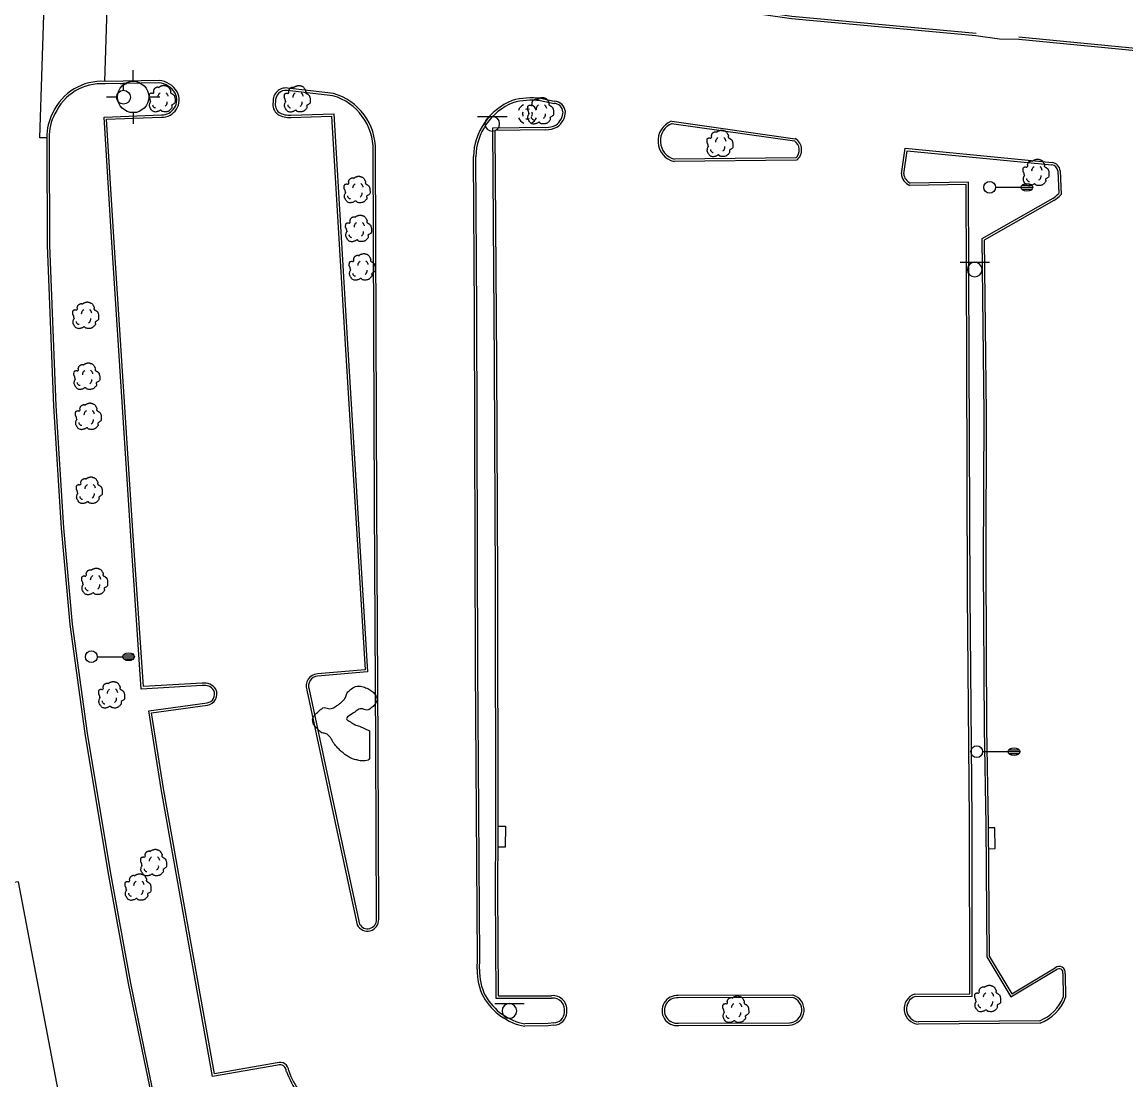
# Model space of a CAD drawing. Extents: x 2145380 to 2156929, y 139568 to 149130.
# Drawn here: x 2151940.9 to 2152222.6, y 143212 to 143482 of the extents above; entities that cross this region are included whole.
import ezdxf

# ---------------------------------------------------------------- set-up
doc = ezdxf.new("R2010")
doc.units = 0
for name, color, linetype in [('Default', 7, 'Continuous'), ('TOPO_Asphalt', 7, 'Continuous'), ('TOPO_Curb Back', 7, 'Continuous'), ('TOPO_DRAIN_Inlet Grate', 7, 'Continuous'), ('TOPO_DRAIN_Manhole', 7, 'Continuous'), ('TOPO_Hedgerow', 7, 'Continuous'), ('TOPO_Light Pole', 7, 'Continuous'), ('TOPO_Sign', 7, 'Continuous'), ('TOPO_Tree', 7, 'Continuous'), ('TOPO_Water Fire Hydrant', 7, 'Continuous'), ('TOPO_Water Valve', 7, 'Continuous')]:
    doc.layers.add(name, color=color, linetype=linetype)

# ---------------------------------------------------------------- blocks, each defined once
blk = doc.blocks.new('LP')
at = {"layer": 'TOPO_Light Pole'}
blk.add_line((3.81, 0), (20.32, 0), dxfattribs=at)
for points in [[(20.32, 0), (27.94, 0)], [(20.32, 0), (23.5, 0)], [(20.83, 1.27), (27.43, 1.27)], [(20.83, 1.27), (23.5, 1.27)], [(23.71, 1.27), (27.43, 1.27)], [(23.71, 0), (27.94, 0)], [(20.83, -1.27), (27.43, -1.27)], [(20.83, -1.27), (23.5, -1.27)], [(23.71, -1.27), (27.43, -1.27)]]:
    blk.add_lwpolyline(points, dxfattribs=at)
blk.add_circle((0, 0), 3.81, dxfattribs=at)
blk.add_ellipse((24.13, 0), major_axis=(3.81, 0), ratio=0.666667, dxfattribs=at)
blk = doc.blocks.new('MHEXST')
at = {"layer": 'TOPO_DRAIN_Manhole'}
for centre, radius, start, end in [((-0.1, 0.3), 12.7, 112.9748, 158.2636), ((-0.1, 0.1), 6.35, 157.9722, 204.161), ((-0.1, 0.1), 6.35, 66.1941, 113.691), ((-0.1, 0.3), 12.7, 22.0744, 68.6991), ((-0.1, 0.1), 6.35, 336.8023, 21.4046), ((-0.1, 0.3), 12.7, 202.6921, 248.1938), ((-0.1, 0.1), 6.35, 248.5791, 293.1995), ((-0.1, 0.3), 12.7, 291.7963, 337.3032)]:
    blk.add_arc(centre, radius, start, end, dxfattribs=at)
blk = doc.blocks.new('TREE')
at = {"layer": 'TOPO_Tree'}
for points in [[(-14.1, -0.4), (-14.2, 0.5), (-14.4, 1.4), (-14.6, 2.3), (-14.8, 3.2), (-15.5, 4), (-15.7, 4.9), (-15.8, 5.6), (-15.7, 6.3), (-15.7, 7), (-15.6, 7.9), (-15.7, 8.8), (-15.1, 9.7), (-14.6, 10.4), (-13.8, 10.5), (-13, 10.7), (-12.2, 11), (-11.1, 10), (-10.4, 10.7), (-9.4, 11.7), (-10.3, 13.3), (-9.8, 14.4), (-9.6, 15.1), (-9.3, 15.9), (-8.8, 16.5), (-8.2, 17.3), (-7.5, 17.7), (-6.7, 18.1), (-6.1, 18.4), (-5.6, 18.6), (-5.1, 18.7), (-4.5, 18.7), (-4, 18.5), (-3.5, 18.1)], [(-3.5, 17.6), (-3.1, 18.3), (-2.6, 18.8), (-1.9, 19.2), (-1, 19.7), (-0.2, 20), (0.7, 20.2), (1.6, 20.5), (2.5, 20.8), (3.4, 20.8), (4.1, 20.7), (4.8, 20.5), (5.5, 20.2), (6.4, 19.9), (7.3, 19.7), (8.2, 19.2), (9.4, 18.4), (10, 17.2), (10.8, 16), (11.2, 15.3), (11.6, 14.6), (11.9, 13.9), (12.2, 13.1), (11.4, 12), (11.9, 11.2), (12, 11), (12.2, 10.9), (12.4, 10.7), (12.9, 10.4), (13.5, 10), (14, 9.7), (14.7, 9.2), (15.4, 8.7), (16.1, 8.1), (16.7, 7.5), (16.9, 6.7), (17.1, 6), (17.6, 4.4), (17.7, 2.8), (17.7, 1.2), (17.7, -0.2), (17.8, -2.2), (16.6, -3), (15.5, -3.8), (14.3, -4.6), (13.2, -5.3)], [(13.2, -5.3), (13.3, -5.8), (13.4, -6.3), (13.4, -6.7), (13.8, -8.5), (12.2, -10), (10.8, -11.5), (10, -12.3), (9.1, -12.8), (8.2, -13.1), (6, -13.8), (3.3, -13.6), (1.3, -13.1), (0.5, -12.9), (-0.1, -11.4), (-0.8, -11.5), (-2, -11.6), (-3.3, -12.8), (-4.5, -13.1), (-6.1, -13.5), (-7.8, -14), (-9.3, -13.6), (-11.4, -13.1), (-12.8, -11.4), (-14.1, -9.4), (-15.3, -7.3), (-15.6, -5.1), (-15.1, -3), (-14.9, -1.9), (-13.9, -0.8), (-13.5, 0.1)], [(-4.2, 5.1), (-4.5, 6.1), (-4.3, 7.2), (-3.8, 8.2), (-3.3, 9.3), (-2.7, 10.3), (-1.6, 11)], [(5.9, 11.2), (6.5, 10.7), (7, 10.2), (7.4, 9.5), (7.9, 8.6), (8.3, 7.6), (8.5, 6.6)], [(-11.4, -4.5), (-11.5, -5.4), (-11, -6.3), (-10.1, -7.2), (-9.3, -8), (-8.5, -8.3), (-7.7, -8.1)], [(4.8, -6.3), (5.7, -5.7), (6.3, -4.9), (6.8, -3.9), (7.4, -2.8), (7.6, -1.7), (7.5, -0.6)]]:
    blk.add_open_spline(points, degree=3, dxfattribs=at)
blk = doc.blocks.new('FIRHYD')
at = {"layer": 'TOPO_Water Fire Hydrant'}
for p, q in [((-0.02, 10.16), (-0.03, 17.34)), ((10.16, 0.02), (17.34, 0.03)), ((-10.16, -0.02), (-17.34, -0.03)), ((0.02, -10.16), (0.03, -17.34))]:
    blk.add_line(p, q, dxfattribs=at)
blk.add_circle((0, 0), 10.16, dxfattribs=at)
blk = doc.blocks.new('WATVAL')
at = {"layer": 'Default'}
for p, q in [((-2.25, 9), (2.25, 9)), ((0, 4.5), (0, 9))]:
    blk.add_line(p, q, dxfattribs=at)
blk.add_circle((0, 0), 4.5, dxfattribs=at)

msp = doc.modelspace()

# ---------------------------------------------------------------- linework, layer by layer
at = {"layer": 'TOPO_Asphalt'}
msp.add_line((2151963.27, 143511.74), (2151961.94, 143466.87), dxfattribs=at)
for points in [[(2151947.18, 143452.43), (2151945.44, 143452.45), (2151947.81, 143525.76), (2151949.09, 143525.6)], [(2152184.32, 143478.57), (2152190.35, 143477.74), (2152195.22, 143477.65)], [(2151951.05, 143196.6), (2151952.5, 143196.85), (2151939.96, 143262.54), (2151938.71, 143262.33)]]:
    msp.add_lwpolyline(points, dxfattribs=at)
at = {"layer": 'TOPO_Curb Back'}
for p, q in [((2152020.21, 143463.2), (2152008.54, 143464.59)), ((2152020.33, 143463.79), (2152008.61, 143465.18)), ((2152073.08, 143461.96), (2152076.64, 143461.24)), ((2152073.17, 143462.55), (2152076.71, 143461.84)), ((2152009.47, 143458.28), (2152020.42, 143458.63)), ((2152009.51, 143457.69), (2152019.85, 143458.01)), ((2152019.85, 143458.01), (2152023.24, 143401.18)), ((2152020.42, 143458.63), (2152023.83, 143401.22)), ((2152074.54, 143455.07), (2152060.96, 143454.94)), ((2152060.96, 143454.94), (2152061.35, 143394.81)), ((2152074.57, 143454.47), (2152061.57, 143454.35)), ((2152061.57, 143454.35), (2152061.95, 143394.82)), ((2152165.28, 143443.31), (2152166.29, 143449.79)), ((2152166.29, 143449.79), (2152203.73, 143446.14)), ((2152030.8, 143358.87), (2152030.49, 143449.21)), ((2152031.4, 143358.87), (2152031.09, 143449.21)), ((2152056.33, 143408.06), (2152056.07, 143447.67)), ((2152056.93, 143408.06), (2152056.67, 143447.66)), ((2152165.89, 143443.29), (2152166.8, 143449.14)), ((2152166.8, 143449.14), (2152203.68, 143445.54)), ((2152205.18, 143444), (2152205.43, 143438.23)), ((2152205.78, 143444.03), (2152206.04, 143438)), ((2152182.4, 143441.16), (2152167.57, 143440.93)), ((2152182.56, 143395.86), (2152182.4, 143441.16)), ((2152181.81, 143440.55), (2152167.45, 143440.33)), ((2152181.96, 143395.86), (2152181.81, 143440.55)), ((2152203.9, 143436.95), (2152185.81, 143426.7)), ((2152204.22, 143436.44), (2152186.41, 143426.35)), ((2152185.81, 143426.7), (2152186.29, 143382.13)), ((2152186.41, 143426.35), (2152186.89, 143382.13)), ((2152056.62, 143317.38), (2152056.33, 143408.06)), ((2152057.22, 143317.39), (2152056.93, 143408.06)), ((2152023.24, 143401.18), (2152028.41, 143316.67)), ((2152023.83, 143401.22), (2152029.05, 143316.12)), ((2152061.35, 143394.81), (2152061.6, 143338.98)), ((2152061.95, 143394.82), (2152062.2, 143338.98)), ((2152182.2, 143335.91), (2152181.96, 143395.86)), ((2152182.8, 143335.92), (2152182.56, 143395.86)), ((2152186.29, 143382.13), (2152186.2, 143343.54)), ((2152186.89, 143382.13), (2152186.8, 143343.54)), ((2152031.19, 143297.21), (2152030.8, 143358.87)), ((2152031.79, 143297.21), (2152031.4, 143358.87)), ((2152186.2, 143343.54), (2152186.45, 143301.88)), ((2152186.8, 143343.54), (2152187.05, 143301.88)), ((2152061.6, 143338.98), (2152061.71, 143274.86)), ((2152062.2, 143338.98), (2152062.31, 143274.86)), ((2152182.71, 143278.2), (2152182.2, 143335.91)), ((2152183.31, 143278.2), (2152182.8, 143335.92)), ((2152057.1, 143242.92), (2152056.62, 143317.38)), ((2152057.7, 143242.92), (2152057.22, 143317.39)), ((2152028.41, 143316.67), (2152016.26, 143315.62)), ((2152029.05, 143316.12), (2152016.3, 143315.02)), ((2152013.56, 143311.51), (2152020.8, 143277.6)), ((2152014.13, 143311.68), (2152021.39, 143277.73)), ((2152186.45, 143301.88), (2152186.86, 143277.03)), ((2152187.05, 143301.88), (2152187.46, 143277.04)), ((2152031.3, 143252.96), (2152031.19, 143297.21)), ((2152031.9, 143252.97), (2152031.79, 143297.21)), ((2152020.8, 143277.6), (2152026.42, 143251.57)), ((2152021.39, 143277.73), (2152026.99, 143251.77)), ((2152182.79, 143233.95), (2152182.71, 143278.2)), ((2152183.39, 143233.35), (2152183.31, 143278.2)), ((2152061.71, 143274.86), (2152061.6, 143260.73)), ((2152062.31, 143274.86), (2152062.2, 143260.73)), ((2152186.86, 143277.03), (2152187.1, 143243.41)), ((2152187.46, 143277.04), (2152187.7, 143243.58)), ((2152061.6, 143260.73), (2152061.82, 143232.81)), ((2152062.2, 143260.73), (2152062.42, 143233.41)), ((2152057.05, 143240.26), (2152057.1, 143242.92)), ((2152057.65, 143240.24), (2152057.7, 143242.92)), ((2152187.1, 143243.41), (2152193.25, 143233.15)), ((2152187.7, 143243.58), (2152193.46, 143233.97)), ((2152193.25, 143233.15), (2152204.86, 143240.13)), ((2152193.46, 143233.97), (2152204.51, 143240.62)), ((2152206.51, 143239.1), (2152206.6, 143233.09)), ((2152207.11, 143239.05), (2152207.2, 143232.99)), ((2152061.82, 143232.81), (2152076.02, 143232.87)), ((2152062.42, 143233.41), (2152075.99, 143233.47)), ((2152168.65, 143233.88), (2152182.79, 143233.95)), ((2152168.76, 143233.28), (2152183.39, 143233.35)), ((2152200.59, 143227.09), (2152169.66, 143226.81)), ((2152075.18, 143225.75), (2152069.16, 143225.66)), ((2152075.13, 143226.35), (2152069.21, 143226.26)), ((2152076.55, 143226.58), (2152075.13, 143226.35)), ((2152076.6, 143225.98), (2152075.18, 143225.75)), ((2152200.7, 143226.49), (2152169.64, 143226.21))]:
    msp.add_line(p, q, dxfattribs=at)
for points in [[(2152013.44, 143503.12), (2152020.97, 143501.84), (2152071.58, 143493.71), (2152113.59, 143486.89), (2152137.29, 143483.53), (2152184.38, 143479.16)], [(2152013.36, 143502.52), (2152020.87, 143501.25), (2152071.49, 143493.12), (2152113.5, 143486.3), (2152137.22, 143482.93), (2152184.32, 143478.57)], [(2152195.22, 143477.65), (2152225.96, 143474.64), (2152278.33, 143469.9)], [(2152195.28, 143478.25), (2152226.01, 143475.23), (2152278.38, 143470.49)], [(2151975.83, 143466.51), (2151962.04, 143466.26)], [(2151975.86, 143467.11), (2151962.06, 143466.86)], [(2151986.88, 143312.63), (2151971.28, 143311.73), (2151968.51, 143352.1), (2151963.73, 143427.11), (2151961.8, 143457.77), (2151976.44, 143458.3)], [(2151986.8, 143313.23), (2151971.84, 143312.37), (2151969.11, 143352.14), (2151964.33, 143427.14), (2151962.43, 143457.2), (2151976.44, 143457.7)], [(2152106.61, 143456.13), (2152137.98, 143451.67)], [(2152106.7, 143456.72), (2152138.19, 143452.25)], [(2151947.17, 143452.52), (2151947.19, 143451.51), (2151947.28, 143425.08), (2151948.86, 143384), (2151950.84, 143352.82), (2151953.07, 143328.23), (2151956.9, 143300.44), (2151962.75, 143265.08), (2151967.98, 143236.56), (2151976.85, 143193.41), (2151985.27, 143151.97), (2151992.88, 143114.88), (2151999.36, 143083.64), (2152002.34, 143069.88), (2152003.29, 143064.93)], [(2151947.77, 143452.53), (2151947.79, 143451.52), (2151947.88, 143425.09), (2151949.46, 143384.03), (2151951.44, 143352.87), (2151953.66, 143328.3), (2151957.5, 143300.53), (2151963.34, 143265.18), (2151968.57, 143236.67), (2151977.44, 143193.53), (2151985.86, 143152.09), (2151993.47, 143115), (2151999.95, 143083.76), (2152002.93, 143070), (2152003.88, 143065.04)], [(2152138.56, 143446.74), (2152107.32, 143446.41)], [(2152138.34, 143447.34), (2152107.39, 143447.01)], [(2152006.12, 143215.76), (2151989.5, 143212.85), (2151982.42, 143252.36), (2151976.42, 143286.26), (2151973.25, 143306.18), (2151988.08, 143308.23)], [(2152005.97, 143216.35), (2151989.98, 143213.55), (2151983.01, 143252.46), (2151977.01, 143286.36), (2151973.94, 143305.67), (2151988.17, 143307.63)], [(2152137.5, 143233.03), (2152108.32, 143232.91)], [(2152137.58, 143233.63), (2152108.34, 143233.51)], [(2152108.42, 143226.46), (2152136.73, 143226.56)], [(2152108.43, 143225.86), (2152136.74, 143225.96)]]:
    msp.add_lwpolyline(points, dxfattribs=at)
for centre, radius, start, end in [((2151961.16, 143453.26), 13.63, 86.2008, 155.8544), ((2151975.3, 143461.18), 5.36, 30.2524, 84.2987), ((2151975.3, 143461.18), 5.96, 30.1102, 84.6475), ((2151961.16, 143453.26), 13.03, 86.0897, 155.9541), ((2151976.54, 143462.12), 4.42, 268.6838, 27.6146), ((2151976.54, 143462.12), 3.82, 268.4282, 27.4198), ((2152008.23, 143461.92), 3.28, 83.3337, 184.7691), ((2152008.23, 143461.92), 2.68, 83.3442, 186.6691), ((2152016.16, 143449.46), 14.93, 359.0362, 73.7763), ((2152008.12, 143460.97), 3.23, 167.9419, 232.1189), ((2152008.12, 143460.97), 2.63, 166.003, 231.2133), ((2152016.16, 143449.46), 14.33, 359.0121, 73.5797), ((2152071.92, 143447.31), 15.85, 112.0816, 178.7297), ((2152071.92, 143447.31), 15.25, 112.2264, 178.6975), ((2152071.06, 143442.59), 20.08, 83.9449, 104.7177), ((2152071.06, 143442.58), 19.48, 84.0269, 104.6018), ((2152076.58, 143458.88), 2.36, 6.1918, 88.5032), ((2152076.58, 143458.88), 2.96, 5.4382, 87.447), ((2151959.95, 143452.75), 12.78, 151.5506, 181.0148), ((2151959.95, 143452.75), 12.18, 151.4454, 181.0211), ((2152009.01, 143463.44), 5.78, 240.2131, 274.9961), ((2152009.01, 143463.44), 5.18, 240.6945, 275.1759), ((2152074.71, 143459.21), 4.22, 304.328, 358.9557), ((2152074.71, 143459.21), 4.82, 303.7553, 359.3919), ((2152074.1, 143462.06), 7, 273.6178, 295.246), ((2152074.1, 143462.06), 7.6, 273.4943, 295.6014), ((2152108.59, 143451.68), 5.43, 112.2321, 256.3784), ((2152108.59, 143451.68), 4.83, 112.2332, 255.5133), ((2152136.49, 143449.37), 3.35, 308.2657, 59.4374), ((2152136.49, 143449.37), 2.75, 312.3502, 57.0687), ((2152203.58, 143443.95), 1.6, 2.0942, 86.3646), ((2152203.58, 143443.95), 2.2, 2.1415, 86.0867), ((2152168.73, 143443.54), 3.46, 183.8174, 248.2655), ((2152168.73, 143443.54), 2.86, 185.0892, 245.9707), ((2152197.56, 143446.04), 11.09, 304.8785, 315.1826), ((2152197.56, 143446.04), 11.68, 304.7371, 316.4884), ((2152016.44, 143312.56), 3.07, 93.4496, 199.8844), ((2152016.44, 143312.56), 2.47, 93.2785, 200.7826), ((2151987.47, 143309.95), 3.35, 31.2833, 101.5493), ((2151987.47, 143309.95), 2.75, 31.8788, 102.4063), ((2151987.78, 143310.45), 2.24, 277.781, 25.1918), ((2151987.78, 143310.45), 2.84, 277.7897, 25.9048), ((2152029.01, 143252.87), 2.9, 206.7245, 1.9915), ((2152029.01, 143252.87), 2.3, 208.5278, 2.2175), ((2152205.51, 143239.34), 1.62, 349.7392, 127.8649), ((2152070.87, 143239.59), 13.84, 177.2297, 207.718), ((2152070.87, 143239.59), 13.24, 177.1908, 207.6742), ((2152205.51, 143239.34), 1.02, 346.8355, 129.6452), ((2152071.97, 143240.76), 15.36, 209.6745, 259.4897), ((2152071.97, 143240.76), 14.76, 209.7141, 259.2599), ((2152076.32, 143229.87), 3.62, 348.9397, 95.2739), ((2152076.32, 143229.87), 3.02, 347.9575, 95.7516), ((2152108.04, 143229.68), 3.84, 85.5154, 276.1946), ((2152108.04, 143229.68), 3.24, 85.0974, 276.1945), ((2152136.57, 143229.86), 3.3, 272.6863, 73.7101), ((2152136.57, 143229.86), 3.9, 272.4878, 75.0416), ((2152169.94, 143230.15), 3.95, 108.9609, 265.7112), ((2152169.94, 143230.15), 3.35, 110.5826, 265.2973), ((2152196.7, 143236.99), 10.64, 291.4226, 338.5096), ((2152196.71, 143236.99), 11.24, 290.8505, 339.1237), ((2152076.6, 143229.25), 2.67, 269.0044, 359.8131), ((2152076.6, 143229.25), 3.27, 269.9843, 358.7168), ((2152006.66, 143214.2), 2.26, 1.9889, 107.9185), ((2152006.66, 143214.2), 1.66, 358.7738, 109.2544), ((2152033.49, 143223.76), 26.93, 200.8868, 214.3735), ((2152033.49, 143223.76), 26.34, 201.1208, 214.3688)]:
    msp.add_arc(centre, radius, start, end, dxfattribs=at)
at = {"layer": 'TOPO_DRAIN_Inlet Grate'}
for points in [[(2152062.31, 143276.71), (2152064.23, 143276.79), (2152064.2, 143271.36), (2152062.28, 143271.38)], [(2152187.51, 143270.98), (2152189.26, 143271.05), (2152189.15, 143276.31), (2152187.47, 143276.34)]]:
    msp.add_lwpolyline(points, dxfattribs=at)
at = {"layer": 'TOPO_Hedgerow'}
for p, q in [((2152026.05, 143302.5), (2152026.99, 143302.27)), ((2152026.99, 143302.27), (2152029.56, 143301.11))]:
    msp.add_line(p, q, dxfattribs=at)
msp.add_open_spline([(2152029.56, 143301.11), (2152029.56, 143298.93), (2152029.56, 143296.75), (2152029.56, 143294.57), (2152029.57, 143293.44), (2152027.32, 143293.35), (2152026.3, 143293.64), (2152025.2, 143293.95), (2152024.05, 143294.45), (2152023.03, 143295.27), (2152022.11, 143296), (2152021.41, 143296.76), (2152020.69, 143297.6), (2152020.15, 143298.24), (2152019.84, 143299.07), (2152019.29, 143299.7), (2152018.58, 143300.5), (2152017.35, 143300.46), (2152016.49, 143301.33), (2152015.82, 143302), (2152015.2, 143302.72), (2152015.09, 143303.42), (2152014.94, 143304.33), (2152015.74, 143305.35), (2152016.72, 143306.23), (2152017.94, 143307.33), (2152019.52, 143306.47), (2152020.68, 143307.16), (2152021.44, 143307.62), (2152022.15, 143308.18), (2152022.78, 143308.8), (2152023.51, 143309.51), (2152023.62, 143310.67), (2152024.41, 143311.37), (2152025.52, 143312.35), (2152027.3, 143312.62), (2152028.61, 143312.07), (2152029.63, 143311.65), (2152030.64, 143310.85), (2152031.18, 143309.98), (2152031.71, 143309.12), (2152030.92, 143307.68), (2152030.02, 143306.94), (2152028.96, 143306.08), (2152027.4, 143307.03), (2152026.28, 143306.24), (2152025.31, 143305.54), (2152023.25, 143304.25), (2152024.19, 143303.67), (2152024.81, 143303.28), (2152025.43, 143302.89), (2152026.05, 143302.5)], degree=3, dxfattribs=at)
at = {"layer": 'TOPO_Sign'}
for points in [[(2152057.14, 143457.91), (2152064.64, 143457.92)], [(2152060.89, 143457.91), (2152060.89, 143457.91)], [(2152059.03, 143456.04), (2152059.03, 143456.04)], [(2152062.76, 143456.04), (2152062.76, 143456.04)], [(2152060.89, 143454.17), (2152060.89, 143454.17)], [(2152180.25, 143420.71), (2152187.74, 143420.72)], [(2152182.13, 143418.84), (2152182.13, 143418.84)], [(2152184, 143420.71), (2152184, 143420.71)], [(2152185.87, 143418.84), (2152185.87, 143418.84)], [(2152184, 143416.97), (2152184, 143416.97)], [(2152061.5, 143231.44), (2152068.99, 143231.45)], [(2152065.25, 143231.44), (2152065.25, 143231.44)], [(2152063.38, 143229.57), (2152063.38, 143229.57)], [(2152065.25, 143227.71), (2152065.25, 143227.71)], [(2152067.11, 143229.57), (2152067.11, 143229.57)]]:
    msp.add_lwpolyline(points, dxfattribs=at)
for centre, start, end in [((2152060.89, 143456.04), 90, 180), ((2152060.89, 143456.04), 360, 90), ((2152060.89, 143456.04), 180, 270), ((2152060.89, 143456.04), 270, 0), ((2152184, 143418.84), 90, 180), ((2152184, 143418.84), 180, 270), ((2152184, 143418.84), 360, 90), ((2152184, 143418.84), 270, 0), ((2152065.25, 143229.57), 90, 180), ((2152065.25, 143229.57), 360, 90), ((2152065.25, 143229.57), 180, 270), ((2152065.25, 143229.57), 270, 0)]:
    msp.add_arc(centre, 1.87, start, end, dxfattribs=at)

# ---------------------------------------------------------------- block references
at = {"layer": 'TOPO_DRAIN_Manhole', "xscale": 0.19685000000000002, "yscale": 0.19685000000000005}
msp.add_blockref('MHEXST', (2152069.88, 143458.5), dxfattribs=at)
at = {"layer": 'TOPO_Light Pole', "xscale": 0.39370000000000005, "yscale": 0.3937000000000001}
for p in [(2152187.81, 143439.84), (2151958.56, 143320), (2152184.53, 143295.77)]:
    msp.add_blockref('LP', p, dxfattribs=at)
at = {"layer": 'TOPO_Tree', "xscale": 0.19685000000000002, "yscale": 0.19685000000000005}
for p in [(2151976.44, 143461.78), (2152010.91, 143461.76), (2152073.01, 143458.7), (2152118.79, 143450.35), (2152199.46, 143442.95), (2152026.19, 143438.58), (2152026.55, 143428.66), (2152027.48, 143418.83), (2151956.93, 143406.47), (2151957.21, 143390.93), (2151957.61, 143380.69), (2151957.85, 143361.82), (2151959.23, 143338.54), (2151963.54, 143309.6), (2151974.26, 143266.77), (2151970.29, 143260.53), (2152187.12, 143232.07), (2152122.83, 143229.33)]:
    msp.add_blockref('TREE', p, dxfattribs=at)
at = {"layer": 'TOPO_Water Fire Hydrant', "xscale": 0.39370000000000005, "yscale": 0.3937000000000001}
msp.add_blockref('FIRHYD', (2151969.24, 143462.89), dxfattribs=at)
at = {"layer": 'TOPO_Water Valve', "xscale": 0.39370000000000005, "yscale": 0.3937000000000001}
msp.add_blockref('WATVAL', (2151966.77, 143462.82), dxfattribs=at)

doc.saveas('drawing.dxf')
